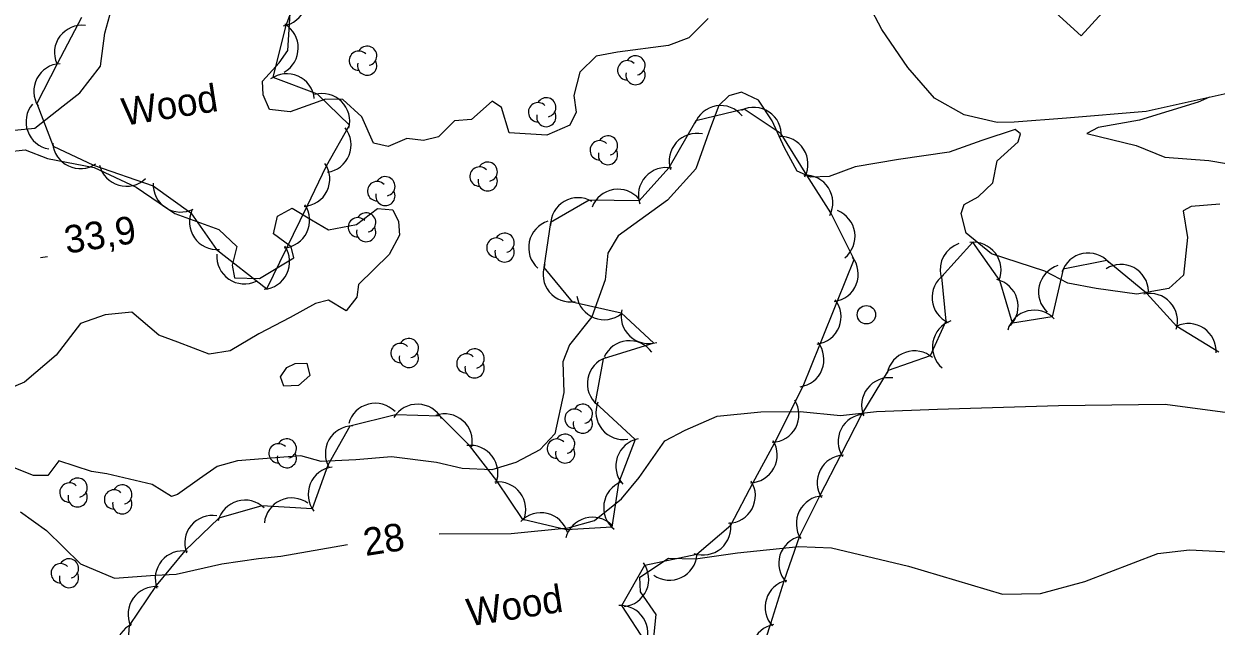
# Model space of a CAD drawing. Extents: x 646142 to 649934, y 5874075 to 5876351.
# Drawn here: x 648161.2 to 648290.8, y 5875300.2 to 5875365.7 of the extents above; entities that cross this region are included whole.
import ezdxf

# ---------------------------------------------------------------- set-up
doc = ezdxf.new("R2010")
doc.units = 0
for name, color, linetype in [('Niveau 1', 7, 'Continuous'), ('Niveau 19', 7, 'Continuous'), ('Niveau 2', 7, 'Continuous'), ('Niveau 3', 7, 'Continuous'), ('Niveau 31', 7, 'Continuous'), ('Niveau 36', 7, 'Continuous'), ('Niveau 44', 7, 'Continuous')]:
    doc.layers.add(name, color=color, linetype=linetype)

msp = doc.modelspace()

# ---------------------------------------------------------------- linework, layer by layer
at = {"layer": 'Niveau 1'}
for points in [[(648160.23, 5875354.13), (648162.44, 5875354.36), (648165.53, 5875356.8), (648167.32, 5875358.21), (648169.56, 5875361.1), (648170.04, 5875364.7), (648170.76, 5875367.29), (648168.47, 5875371.01), (648167.61, 5875377.09), (648168.28, 5875380.36), (648168.63, 5875381.83), (648170.49, 5875383.01), (648173.11, 5875384.78), (648172.98, 5875387.3), (648171.44, 5875388.67), (648170.77, 5875390.74), (648171.23, 5875393.71), (648174.01, 5875398.76), (648175.99, 5875402.89)], [(648291.19, 5875346.11), (648288.07, 5875345.85), (648287.19, 5875345.38), (648287.69, 5875342.49), (648287.25, 5875338.38), (648285.65, 5875336.93), (648282.15, 5875336.3), (648277.75, 5875336.92), (648274.68, 5875337.52), (648272.18, 5875338.81), (648266.37, 5875340.69), (648263.63, 5875342.93), (648263.07, 5875345.07), (648263.39, 5875346.07), (648264.93, 5875346.89), (648266.53, 5875348.4), (648266.98, 5875350.79), (648269.29, 5875352.87), (648269.51, 5875353.75), (648268.96, 5875354.22), (648265.33, 5875353.01), (648261.76, 5875351.74), (648256.27, 5875350.95), (648251.58, 5875350.16), (648248.74, 5875349.12), (648246.74, 5875349.02), (648245.26, 5875349.7), (648243.87, 5875352.23), (648242.56, 5875355.16), (648241.07, 5875357.4), (648239.23, 5875358.28), (648237.83, 5875357.88), (648236.76, 5875356.82), (648235.85, 5875354.44), (648234.25, 5875349.95), (648231.18, 5875346.54), (648225.8, 5875342.65), (648224.68, 5875340.78), (648224.39, 5875337.88), (648222.97, 5875333.86), (648220.51, 5875330.79), (648219.79, 5875328.95), (648219.92, 5875325.63), (648218.95, 5875321.12), (648217.3, 5875319.38), (648217.3, 5875319.38), (648214.71, 5875318.02), (648212.08, 5875317.23), (648208.86, 5875317.37), (648206.06, 5875318), (648201.2, 5875318.63), (648197.33, 5875318.32), (648193.56, 5875318.12)], [(648290.07, 5875357.71), (648288.82, 5875357.17), (648282.44, 5875355.21), (648277.98, 5875354.44), (648276.72, 5875353.77), (648282.08, 5875352.48), (648285.21, 5875351.19), (648289.98, 5875350.83), (648295.54, 5875349.91)], [(648193.56, 5875318.12), (648191.33, 5875318.74), (648184.44, 5875318.18), (648182.25, 5875317.59), (648180.34, 5875316.23), (648177.95, 5875314.54), (648177.28, 5875314.31), (648175.17, 5875315.63), (648170.27, 5875316.78), (648168.59, 5875317.05), (648165.06, 5875318.19), (648163.86, 5875316.6), (648162.31, 5875316.59), (648160.01, 5875317.49)]]:
    msp.add_lwpolyline(points, dxfattribs=at)
at = {"layer": 'Niveau 19'}
msp.add_lwpolyline([(648292.96, 5875358.35), (648283.17, 5875356.17), (648274.53, 5875355.46), (648268.84, 5875355), (648267.01, 5875354.96), (648263.4, 5875355.82), (648260.17, 5875357.62), (648257.29, 5875360.94), (648254.46, 5875365.08), (648251.65, 5875370.47)], dxfattribs=at)
at = {"layer": 'Niveau 2'}
for points in [[(648235.58, 5875366.28), (648233.51, 5875364.16), (648231.28, 5875363.35), (648225.73, 5875362.61), (648223.42, 5875362.19), (648221.66, 5875360.44), (648221, 5875357.92), (648221.25, 5875356.11), (648220.55, 5875354.68), (648218.06, 5875353.61), (648213.98, 5875353.85), (648213.14, 5875356.59), (648212.12, 5875357.31), (648209.87, 5875355.29), (648208.05, 5875355.15), (648206.29, 5875353.4), (648204.66, 5875353.03), (648202.87, 5875353.23), (648200.82, 5875352.37), (648199.25, 5875352.71), (648197.95, 5875355.58), (648195.91, 5875357.48), (648194.02, 5875357.5), (648190.18, 5875356.15), (648187.93, 5875356.37), (648187.24, 5875357.98), (648187.18, 5875359.46), (648188.98, 5875361.45), (648189.91, 5875362.79), (648190.17, 5875366.82)], [(648159.41, 5875351.79), (648161.39, 5875352.01), (648163.81, 5875351.06)], [(648163.81, 5875351.06), (648168.87, 5875350.1), (648173.44, 5875347.95), (648177.66, 5875345.08), (648182.43, 5875343.35), (648184.4, 5875341.5), (648183.87, 5875339.45), (648184.14, 5875338.09), (648186.84, 5875338.03), (648190.56, 5875340.28), (648190.3, 5875341.47), (648188.36, 5875342.86), (648188.79, 5875344.79), (648190.38, 5875345.66), (648192.48, 5875344.4), (648194.34, 5875343.29), (648197.38, 5875343.88), (648199.66, 5875345.62), (648201.33, 5875345.47), (648201.94, 5875344.2), (648202.05, 5875342.72), (648200.95, 5875340.62), (648197.59, 5875337.36), (648197.41, 5875335.97), (648196.26, 5875334.5), (648194.34, 5875335.66), (648192.94, 5875335.31), (648190.19, 5875333.77), (648186.78, 5875332), (648183.66, 5875330.14), (648181.39, 5875329.78), (648177.97, 5875331.11), (648175.91, 5875331.85), (648172.98, 5875334.37), (648170.08, 5875334.07), (648167.4, 5875333.11), (648164.74, 5875329.68), (648161.3, 5875326.75), (648158.47, 5875325.55)], [(648206.36, 5875310.25), (648214.19, 5875310.28), (648220.39, 5875310.9), (648223.23, 5875311.72), (648226.16, 5875314.07), (648228.1, 5875316.38), (648230.87, 5875320.37), (648233.1, 5875321.54), (648236.58, 5875323.06), (648241.33, 5875323.54), (648245.59, 5875323.56), (648249.96, 5875323.11), (648253.89, 5875323.56), (648260.52, 5875323.81), (648273.67, 5875324.2), (648285.23, 5875324.34), (648292, 5875323.46), (648299.65, 5875322.36), (648307.22, 5875322.12), (648310.57, 5875323.1), (648316.15, 5875325.8), (648320.23, 5875329.41), (648321.91, 5875330.75)], [(648192.33, 5875327.46), (648191.09, 5875326.39), (648189.5, 5875326.31), (648189.13, 5875327.32), (648189.8, 5875328.35), (648190.74, 5875328.77), (648192, 5875328.81), (648192.33, 5875327.46)], [(648160.88, 5875312.64), (648163.7, 5875310.63), (648167.39, 5875307), (648171.11, 5875305.43), (648175.52, 5875305.75), (648177.79, 5875305.86), (648182.76, 5875307.01), (648186.74, 5875307.58), (648189.18, 5875307.83), (648196.41, 5875309.1)], [(648229.65, 5875298.62), (648229.95, 5875301.48), (648228.25, 5875303.96), (648228.16, 5875305.54), (648231.29, 5875307.62), (648234.23, 5875307.56), (648238.79, 5875308.2), (648245.46, 5875308.87), (648248.98, 5875308.75), (648257.37, 5875306.76), (648267.56, 5875303.72), (648271.71, 5875303.78), (648276.5, 5875305.08), (648284.46, 5875308.12), (648287.88, 5875308.53), (648292.17, 5875308.31)]]:
    msp.add_lwpolyline(points, dxfattribs=at)
at = {"layer": 'Niveau 3'}
msp.add_line((648163.04, 5875340.29), (648163.83, 5875340.42), dxfattribs=at)
at = {"layer": 'Niveau 31'}
msp.add_lwpolyline([(648273.85, 5875394.27), (648289.98, 5875379.6), (648276.13, 5875364.39), (648260.01, 5875379.06), (648273.85, 5875394.27)], dxfattribs=at)
at = {"layer": 'Niveau 36'}
msp.add_circle((648252.79, 5875334.08), 1, dxfattribs=at)
at = {"layer": 'Niveau 44'}
for points in [[(648167.51, 5875366.39), (648164.87, 5875361.34), (648162.64, 5875357.03), (648164.42, 5875352.41), (648168.8, 5875350.32), (648175.3, 5875348.08), (648179.4, 5875345.16), (648182.18, 5875341.17), (648187.65, 5875336.89), (648189.77, 5875341.26), (648192.01, 5875345.89), (648194.12, 5875350.26), (648196.62, 5875354.67), (648193.16, 5875358.07), (648188.32, 5875359.87), (648189.76, 5875365.55), (648191.46, 5875370.09)], [(648228.84, 5875298.4), (648226.21, 5875302.48), (648228.73, 5875306.85), (648234.35, 5875308.04), (648238.04, 5875311.2), (648240.49, 5875315.84), (648242.79, 5875320.12), (648245.9, 5875326.31), (648247.71, 5875330.82), (648249.63, 5875335.59), (648251.44, 5875340.09), (648248.93, 5875345.16), (648246.31, 5875349.24), (648243.54, 5875353.74), (648239.49, 5875356.42), (648234.27, 5875355.15), (648231.33, 5875350.06), (648228.08, 5875346.45), (648222.68, 5875346.54), (648218.48, 5875344.11), (648217.74, 5875339.22), (648220.83, 5875335.47)], [(648291.07, 5875330), (648286.52, 5875332.8), (648283.25, 5875336.38), (648278.9, 5875339.99), (648274.15, 5875339.02), (648272.96, 5875333.85), (648268.65, 5875333.16), (648267.27, 5875337.81), (648264.34, 5875341.95), (648260.93, 5875338.2), (648261.4, 5875333.37), (648259.73, 5875329.61), (648255.14, 5875328.03), (648252.24, 5875323.25), (648250.04, 5875318.92), (648247.7, 5875314.34), (648245.5, 5875310.01), (648243.82, 5875305.12), (648242.38, 5875300.48), (648240.78, 5875295.6)], [(648220.83, 5875335.47), (648226.15, 5875334.3), (648229.7, 5875330.99), (648224.19, 5875329.3), (648223.3, 5875324.53), (648227.66, 5875320.5), (648225.85, 5875315.77), (648225.14, 5875310.97), (648220.19, 5875310.71), (648215.47, 5875311.82), (648212.63, 5875316.02), (648209.68, 5875319.88), (648206.48, 5875323.05), (648201.63, 5875323.18), (648196.66, 5875321.97), (648194.27, 5875317.74), (648192.58, 5875312.98), (648187.11, 5875313.29), (648182.44, 5875311.96), (648178.72, 5875308.4), (648175.62, 5875304.66), (648172.68, 5875300.28), (648172.33, 5875295.44)]]:
    msp.add_lwpolyline(points, dxfattribs=at)
for centre, radius, start, end in [((648188.96, 5875368.44), 3, 279.5352, 39.5131), ((648167.57, 5875362.55), 3, 83.1485, 203.1264), ((648188.06, 5875363.07), 3, 299.5002, 59.4782), ((648197.64, 5875361.69), 1.05, 44.1154, 269.804), ((648198.54, 5875362.22), 1.05, 282.2692, 149.7263), ((648227.7, 5875361.18), 1.05, 282.2692, 149.7263), ((648165.32, 5875358.37), 3, 92.6066, 212.5845), ((648198.54, 5875361.17), 1.05, 166.9369, 29.6212), ((648226.8, 5875360.65), 1.05, 44.1154, 269.804), ((648189.82, 5875357.28), 3, 6.065, 126.043), ((648227.7, 5875360.13), 1.05, 166.9369, 29.6212), ((648164.48, 5875355.05), 3, 140.0235, 260.0014), ((648193.65, 5875355.11), 3, 345.4366, 105.4146), ((648217.11, 5875356.09), 1.05, 44.1154, 269.804), ((648218.01, 5875356.62), 1.05, 282.2692, 149.7263), ((648218.01, 5875355.57), 1.05, 166.9369, 29.6212), ((648236.96, 5875353.81), 3, 39.466, 159.444), ((648240.55, 5875353.61), 3, 356.5406, 116.5186), ((648193.8, 5875352.53), 3, 278.2107, 38.1887), ((648224.71, 5875352.48), 1.05, 282.2692, 149.7263), ((648234.36, 5875350.79), 3, 77.9708, 197.9487), ((648243.44, 5875350.46), 3, 332.6856, 92.6636), ((648167.37, 5875352.96), 3, 184.5614, 304.5394), ((648223.81, 5875351.95), 1.05, 44.1154, 269.804), ((648224.71, 5875351.43), 1.05, 166.9369, 29.6212), ((648191.48, 5875348.84), 3, 274.2165, 34.1944), ((648211.64, 5875349.63), 1.05, 282.2692, 149.7263), ((648172.39, 5875351.04), 3, 193.7866, 313.7645), ((648210.74, 5875349.1), 1.05, 44.1154, 269.804), ((648231.01, 5875347.07), 3, 77.9708, 197.9487), ((648246.14, 5875346.25), 3, 332.6856, 92.6636), ((648178.29, 5875348.24), 3, 177.1462, 297.1242), ((648199.62, 5875347.51), 1.05, 44.1154, 269.804), ((648200.52, 5875348.04), 1.05, 282.2692, 149.7263), ((648211.64, 5875348.58), 1.05, 166.9369, 29.6212), ((648200.52, 5875346.99), 1.05, 166.9369, 29.6212), ((648221.47, 5875343.8), 3, 60.1685, 180.1465), ((648225.79, 5875344.72), 3, 39.4067, 159.3847), ((648182.23, 5875344.17), 3, 154.8889, 274.8669), ((648189.3, 5875344.34), 3, 274.2165, 34.1944), ((648248.55, 5875342.6), 3, 308.6898, 68.6677), ((648197.53, 5875343.58), 1.05, 44.1154, 269.804), ((648198.43, 5875344.11), 1.05, 282.2692, 149.7263), ((648219.09, 5875341.38), 3, 107.8647, 227.8426), ((648198.43, 5875343.06), 1.05, 166.9369, 29.6212), ((648213.48, 5875341.9), 1.05, 282.2692, 149.7263), ((648187.12, 5875339.84), 3, 274.2165, 34.1944), ((648212.58, 5875341.37), 1.05, 44.1154, 269.804), ((648263.8, 5875338.97), 3, 108.9214, 193.2325), ((648264.41, 5875338.95), 3, 337.2606, 97.2385), ((648185.2, 5875340.43), 3, 175.8455, 295.8235), ((648213.48, 5875340.85), 1.05, 166.9369, 29.6212), ((648248.9, 5875338.5), 3, 278.1057, 38.0836), ((648276.88, 5875337.78), 3, 41.497, 161.475), ((648220.65, 5875338.47), 3, 159.508, 279.4859), ((648274.48, 5875336.55), 3, 107.2239, 227.2018), ((648280.44, 5875336.54), 3, 2.2261, 122.204), ((648262.92, 5875335.95), 3, 125.5256, 245.5035), ((648266.27, 5875334.98), 3, 316.5861, 76.5641), ((648283.58, 5875333.4), 3, 342.3549, 102.3328), ((648224.3, 5875336.54), 3, 188.5693, 308.5472), ((648247.03, 5875333.86), 3, 278.1057, 38.0836), ((648229.13, 5875333.94), 3, 167.0741, 287.052), ((648271.02, 5875331.57), 3, 43.6982, 163.6762), ((648262.96, 5875330.58), 3, 109.6991, 229.6771), ((648287.78, 5875330.12), 3, 356.1445, 116.1224), ((648203.07, 5875330.44), 1.05, 282.2692, 149.7263), ((648227.03, 5875328.25), 3, 35.75, 155.728), ((648245.17, 5875329.22), 3, 278.1057, 38.0836), ((648202.17, 5875329.91), 1.05, 44.1154, 269.804), ((648203.07, 5875329.39), 1.05, 166.9369, 29.6212), ((648209.32, 5875328.78), 1.05, 44.1154, 269.804), ((648210.22, 5875329.31), 1.05, 282.2692, 149.7263), ((648258, 5875327.15), 3, 48.9169, 168.8948), ((648210.22, 5875328.26), 1.05, 166.9369, 29.6212), ((648225.47, 5875326.59), 3, 109.4328, 229.4107), ((648255.26, 5875324.23), 3, 82.2571, 202.235), ((648226.4, 5875323.51), 3, 159.1223, 279.1003), ((648242.46, 5875323.22), 3, 271.7241, 31.7021), ((648199.44, 5875321.45), 3, 44.7775, 164.7555), ((648204, 5875321.35), 3, 28.3923, 148.3703), ((648206.97, 5875320.3), 3, 348.8874, 108.8653), ((648221.07, 5875322.77), 1.05, 44.1154, 269.804), ((648221.97, 5875323.3), 1.05, 282.2692, 149.7263), ((648252.71, 5875320.29), 3, 93.0368, 213.0147), ((648197, 5875318.99), 3, 90.5301, 210.5081), ((648221.97, 5875322.25), 1.05, 166.9369, 29.6212), ((648220.05, 5875320.05), 1.05, 282.2692, 149.7263), ((648188.91, 5875319.01), 1.05, 44.1154, 269.804), ((648189.81, 5875319.54), 1.05, 282.2692, 149.7263), ((648209.75, 5875316.88), 3, 337.3673, 97.3453), ((648219.15, 5875319.52), 1.05, 44.1154, 269.804), ((648220.05, 5875319), 1.05, 166.9369, 29.6212), ((648228.56, 5875317.64), 3, 101.2791, 221.257), ((648240.09, 5875318.81), 3, 271.7241, 31.7021), ((648189.81, 5875318.49), 1.05, 166.9369, 29.6212), ((648250.44, 5875315.83), 3, 93.0368, 213.0147), ((648195.13, 5875314.55), 3, 97.6205, 217.5985), ((648166.19, 5875314.75), 1.05, 44.1154, 269.804), ((648167.09, 5875315.28), 1.05, 282.2692, 149.7263), ((648171.94, 5875314.53), 1.05, 282.2692, 149.7263), ((648212.79, 5875312.9), 3, 337.3673, 97.3453), ((648227.24, 5875313.11), 3, 111.6103, 231.5883), ((648237.72, 5875314.41), 3, 271.7241, 31.7021), ((648167.09, 5875314.23), 1.05, 166.9369, 29.6212), ((648171.04, 5875314), 1.05, 44.1154, 269.804), ((648248.17, 5875311.38), 3, 93.0368, 213.0147), ((648171.94, 5875313.48), 1.05, 166.9369, 29.6212), ((648185.26, 5875310.93), 3, 45.8908, 165.8687), ((648190.36, 5875311.16), 3, 54.2806, 174.2586), ((648181.72, 5875309.25), 3, 80.3175, 200.2954), ((648217.43, 5875309.55), 3, 16.8138, 136.7917), ((648223.02, 5875309.06), 3, 45.2685, 165.2464), ((648235.05, 5875310.96), 3, 250.4823, 10.4602), ((648246.26, 5875307.05), 3, 102.8129, 222.7909), ((648178.52, 5875305.4), 3, 80.3175, 200.2954), ((648231.39, 5875308.22), 3, 235.285, 355.263), ((648165.25, 5875305.97), 1.05, 44.1154, 269.804), ((648166.15, 5875306.5), 1.05, 282.2692, 149.7263), ((648226.14, 5875305.33), 3, 276.2802, 36.2582), ((648166.15, 5875305.45), 1.05, 166.9369, 29.6212), ((648244.78, 5875302.28), 3, 102.8129, 222.7909), ((648175.56, 5875301.52), 3, 84.5302, 204.5082), ((648226.04, 5875299.48), 3, 332.7378, 92.7158), ((648174.26, 5875297.73), 3, 115.7769, 235.7549), ((648243.28, 5875297.46), 3, 100.9974, 220.9754)]:
    msp.add_arc(centre, radius, start, end, dxfattribs=at)

# ---------------------------------------------------------------- texts
at = {"layer": 'Niveau 2'}
msp.add_text('28', height=3, rotation=8.9587, dxfattribs=at).set_placement((648198.37, 5875307.84))
at = {"layer": 'Niveau 3'}
msp.add_text('33,9 ', height=3, rotation=8.9405, dxfattribs=at).set_placement((648165.89, 5875340.7))
at = {"layer": 'Niveau 44'}
for p in [(648172.14, 5875354.61), (648209.61, 5875300.19)]:
    msp.add_text('Wood', height=3, rotation=8.9405, dxfattribs=at).set_placement(p)

doc.saveas('drawing.dxf')
